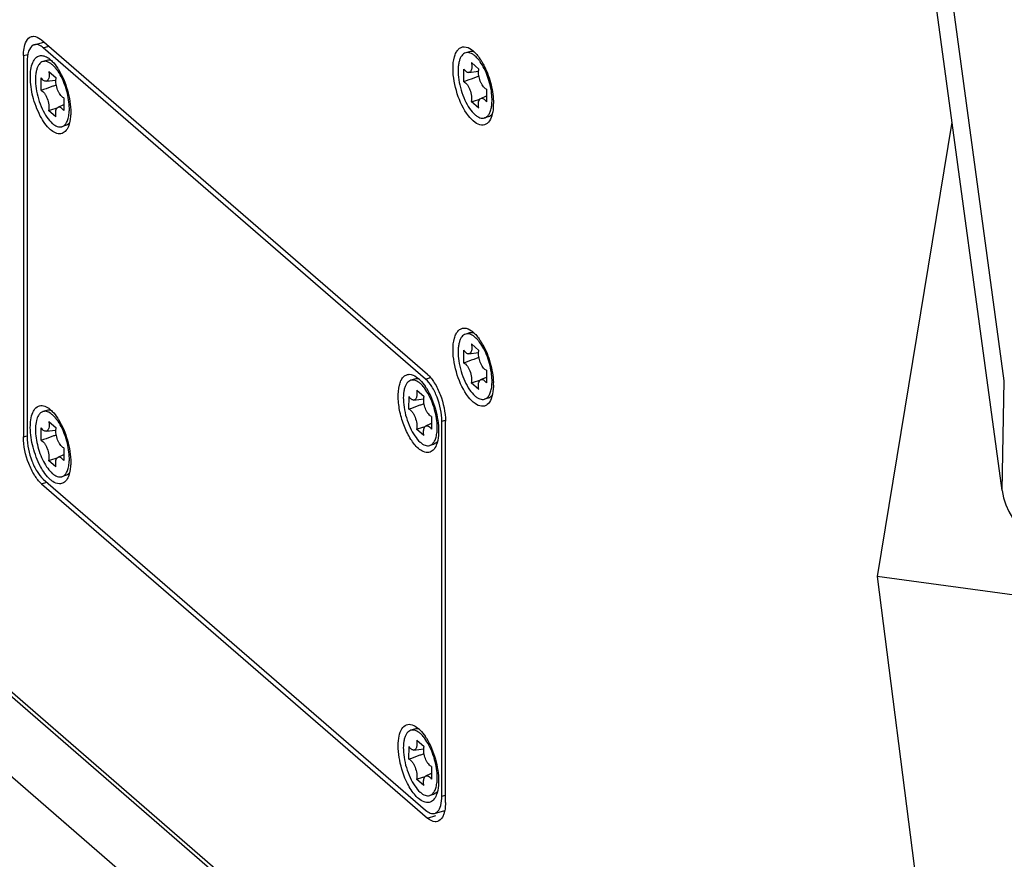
# Model space of a CAD drawing. Header units: millimetres. Extents: x 0 to 420, y 0 to 297.
# Tile 309 of 514: x 330.75 to 337.58, y 134.89 to 140.7. Entities that reach past the tile are written whole.
import ezdxf

# ---------------------------------------------------------------- set-up
doc = ezdxf.new("R2010")
doc.units = ezdxf.units.MM
doc.header["$LTSCALE"] = 23.1
doc.layers.get('0').update_dxf_attribs({"linetype": 'CONTINUOUS'})
doc.layers.add('02___PRT_ALL_AXES', color=7, linetype='CONTINUOUS')

msp = doc.modelspace()

# ---------------------------------------------------------------- linework, layer by layer
at = {"color": 7, "linetype": 'Continuous'}
for p, q in [((337.5771, 138.2024), (336.9165, 143.0535)), ((337.5612, 137.4412), (336.9086, 142.2455)), ((330.8533, 140.5306), (330.9192, 140.5496)), ((333.5782, 138.2468), (330.9032, 140.5634)), ((330.7782, 140.4552), (330.8082, 140.4638)), ((330.9157, 140.5093), (330.9532, 140.5201)), ((333.5657, 138.2143), (330.9157, 140.5093)), ((333.8695, 140.4822), (333.8435, 140.4747)), ((330.7782, 140.4552), (330.7782, 137.8138)), ((330.8032, 140.4119), (330.8032, 137.8138)), ((330.9395, 140.4216), (330.9135, 140.4141)), ((330.9536, 140.4366), (330.9657, 140.427)), ((333.8839, 140.4065), (333.9349, 140.3615)), ((330.9539, 140.3459), (331.0049, 140.3009)), ((333.8301, 140.2739), (333.8306, 140.362)), ((333.865, 140.3378), (333.9329, 140.3464)), ((330.9001, 140.2133), (330.9006, 140.3014)), ((330.935, 140.2771), (331.0029, 140.2857)), ((333.9873, 140.2239), (333.9868, 140.1358)), ((331.0573, 140.1633), (331.0568, 140.0752)), ((333.9336, 140.0913), (333.8825, 140.1363)), ((333.9477, 140.1587), (333.987, 140.177)), ((331.0036, 140.0307), (330.9525, 140.0757)), ((331.0177, 140.0981), (331.057, 140.1164)), ((333.9999, 140.0306), (333.9739, 140.0231)), ((337.2144, 139.9939), (336.6965, 136.8453)), ((337.2145, 139.9933), (336.6965, 136.8453)), ((331.0699, 139.97), (331.0439, 139.9625)), ((337.56, 130.1003), (326.9222, 139.3129)), ((337.5674, 130.0616), (326.9586, 139.2491)), ((336.8936, 130.0908), (326.7218, 138.8998)), ((333.8695, 138.5336), (333.8435, 138.5261)), ((333.8839, 138.458), (333.9349, 138.4129)), ((333.8301, 138.3254), (333.8306, 138.4135)), ((333.865, 138.3892), (333.9329, 138.3978)), ((333.4895, 138.2132), (333.4635, 138.2057)), ((333.5036, 138.2282), (333.5157, 138.2187)), ((333.5657, 138.2143), (333.6002, 138.2243)), ((333.9477, 138.2102), (333.987, 138.2285)), ((333.9873, 138.2753), (333.9868, 138.1872)), ((333.9336, 138.1427), (333.8825, 138.1878)), ((337.5612, 137.4412), (337.5771, 138.2024)), ((333.4501, 138.0049), (333.4506, 138.093)), ((333.485, 138.0688), (333.5529, 138.0774)), ((333.5039, 138.1375), (333.5549, 138.0925)), ((333.9999, 138.0821), (333.9739, 138.0746)), ((330.9536, 138.0117), (330.9657, 138.0022)), ((330.9395, 137.9967), (330.9135, 137.9892)), ((333.6073, 137.9549), (333.6068, 137.8668)), ((330.9001, 137.7884), (330.9006, 137.8765)), ((330.9539, 137.921), (331.0049, 137.876)), ((333.5677, 137.8897), (333.607, 137.908)), ((333.6782, 137.922), (333.703, 137.9292)), ((333.6782, 135.324), (333.6782, 137.922)), ((333.7032, 135.2807), (333.7032, 137.922)), ((330.7782, 137.8138), (330.8032, 137.821)), ((330.935, 137.8523), (331.0029, 137.8609)), ((333.5536, 137.8223), (333.5025, 137.8673)), ((331.0573, 137.7384), (331.0568, 137.6503)), ((333.6199, 137.7616), (333.5939, 137.7541)), ((331.0177, 137.6732), (331.057, 137.6915)), ((331.0036, 137.6058), (330.9525, 137.6508)), ((331.0699, 137.5451), (331.0439, 137.5376)), ((330.9032, 137.489), (330.9407, 137.4999)), ((330.9032, 137.489), (333.5782, 135.1724)), ((330.9157, 137.5215), (333.5657, 135.2265)), ((339.8947, 136.4168), (336.6965, 136.8453)), ((336.6965, 136.8453), (337.5578, 130.1189)), ((336.6965, 136.8453), (337.56, 130.1003)), ((333.4895, 135.7883), (333.4635, 135.7808)), ((333.5036, 135.8034), (333.5157, 135.7938)), ((333.5039, 135.7127), (333.5549, 135.6676)), ((333.4501, 135.5801), (333.4506, 135.6682)), ((333.485, 135.6439), (333.5529, 135.6525)), ((333.5677, 135.4649), (333.607, 135.4832)), ((333.6073, 135.53), (333.6068, 135.4419)), ((333.5536, 135.3974), (333.5025, 135.4425)), ((333.6199, 135.3368), (333.5939, 135.3293)), ((333.6782, 135.324), (333.7032, 135.3312)), ((333.6281, 135.2052), (333.6983, 135.2255)), ((333.5782, 135.1724), (333.6374, 135.1895))]:
    msp.add_line(p, q, dxfattribs=at)
for centre, radius, start, end in [((330.8652, 140.4894), 0.0429, 106.1283, 117.27884), ((330.8028, 140.4476), 0.1533, 49.05507, 52.91788), ((330.8659, 140.4881), 0.0444, 117.25797, 119.17205), ((333.7051, 140.2433), 0.2928, 35.5011, 36.76535), ((333.6962, 140.2369), 0.3037, 35.20666, 35.50705), ((330.7987, 140.2006), 0.2631, 38.04995, 38.63611), ((330.7944, 140.1973), 0.2685, 37.80208, 38.0511), ((330.7875, 140.192), 0.2772, 36.74871, 37.79787), ((330.6791, 140.1475), 0.4023, 32.68879, 33.62526), ((330.6654, 140.1387), 0.4185, 31.87044, 32.68965), ((335.463, 135.8859), 4.6822, 109.04215, 109.21141), ((332.5328, 135.8258), 4.6816, 109.04215, 109.21212), ((332.6168, 144.4158), 4.4628, 286.47561, 287.27579), ((333.7499, 140.1438), 0.2762, 354.27835, 355.41126), ((333.6364, 140.1238), 0.3993, 358.3746, 359.50231), ((333.6226, 140.1239), 0.4131, 359.49866, 0.00085), ((329.6868, 144.3552), 4.4628, 286.47561, 287.27579), ((330.826, 140.0826), 0.2701, 354.27336, 354.49767), ((330.8181, 140.0834), 0.278, 354.50114, 355.45427), ((333.7927, 140.1387), 0.2331, 351.15269, 351.70711), ((333.7763, 140.141), 0.2497, 351.72003, 354.31369), ((333.6616, 140.123), 0.3741, 356.57232, 358.38258), ((333.719, 138.3051), 0.2754, 36.76507, 38.0447), ((333.5732, 138.2369), 0.4447, 29.11878, 32.64484), ((335.463, 133.9374), 4.6822, 109.04215, 109.21141), ((333.3487, 137.9923), 0.2631, 38.04995, 38.63611), ((333.3444, 137.9889), 0.2685, 37.80208, 38.0511), ((333.3375, 137.9836), 0.2772, 36.74871, 37.79787), ((333.2291, 137.9391), 0.4023, 32.68879, 33.62526), ((333.2154, 137.9303), 0.4185, 31.87044, 32.68965), ((332.6168, 142.4673), 4.4628, 286.47561, 287.27579), ((333.7499, 138.1953), 0.2762, 354.27835, 355.41126), ((333.7318, 138.1967), 0.2944, 355.41539, 356.95311), ((333.72, 138.1974), 0.3062, 356.94398, 357.10649), ((333.5946, 138.1752), 0.4411, 0.36728, 1.89705), ((333.6146, 138.1754), 0.4211, 0.00054, 0.35846), ((333.6226, 138.1754), 0.4131, 359.49866, 0.00085), ((335.0828, 133.6175), 4.6816, 109.04215, 109.21212), ((330.7987, 137.7757), 0.2631, 38.04995, 38.63611), ((330.7944, 137.7724), 0.2685, 37.80208, 38.0511), ((330.7875, 137.7671), 0.2772, 36.74871, 37.79787), ((330.6791, 137.7226), 0.4023, 32.68879, 33.62526), ((330.6654, 137.7138), 0.4185, 31.87044, 32.68965), ((332.2368, 142.1469), 4.4628, 286.47561, 287.27579), ((332.5328, 133.401), 4.6816, 109.04215, 109.21212), ((333.376, 137.8743), 0.2701, 354.27336, 354.49767), ((333.3681, 137.875), 0.278, 354.50114, 355.45427), ((329.6868, 141.9304), 4.4628, 286.47561, 287.27579), ((330.826, 137.6578), 0.2701, 354.27336, 354.49767), ((330.8181, 137.6585), 0.278, 354.50114, 355.45427), ((333.3487, 135.5674), 0.2631, 38.04995, 38.63611), ((333.3444, 135.564), 0.2685, 37.80208, 38.0511), ((333.3375, 135.5587), 0.2772, 36.74871, 37.79787), ((333.2291, 135.5142), 0.4023, 32.68879, 33.62526), ((333.2154, 135.5054), 0.4185, 31.87044, 32.68965), ((335.0828, 131.1926), 4.6816, 109.04215, 109.21212), ((332.2368, 139.722), 4.4628, 286.47561, 287.27579), ((333.376, 135.4494), 0.2701, 354.27336, 354.49767), ((333.3681, 135.4501), 0.278, 354.50114, 355.45427)]:
    msp.add_arc(centre, radius, start, end, dxfattribs=at)
msp.add_ellipse((338.5583, 137.5301), major_axis=(1.0002, 0.0574), ratio=0.636589, start_param=-3.092074, end_param=-1.864939, dxfattribs=at)
for points, knots in [([(330.7782, 140.4552), (330.7782, 140.4717), (330.7804, 140.5183), (330.8027, 140.5781), (330.8339, 140.5871)], [0, 0, 0, 0, 0.337, 1, 1, 1, 1]), ([(330.8339, 140.5871), (330.8385, 140.5884), (330.8604, 140.5912), (330.8817, 140.5801), (330.8952, 140.5699)], [0, 0, 0, 0, 0.219452, 1, 1, 1, 1]), ([(330.9157, 140.5093), (330.9061, 140.5176), (330.8871, 140.531), (330.8629, 140.5334), (330.8533, 140.5306)], [0, 0, 0, 0, 0.561357, 1, 1, 1, 1]), ([(330.8443, 140.5268), (330.8294, 140.5185), (330.8064, 140.4785), (330.8032, 140.4368), (330.8032, 140.4119)], [0, 0, 0, 0, 0.405879, 1, 1, 1, 1]), ([(333.7557, 140.3664), (333.7557, 140.3931), (333.7589, 140.4312), (333.775, 140.4752), (333.7905, 140.4985), (333.8107, 140.5134), (333.8443, 140.5197), (333.8691, 140.5076), (333.8836, 140.4973)], [0, 0, 0, 0, 0.335755, 0.470851, 0.584591, 0.682907, 0.777173, 1, 1, 1, 1]), ([(333.8435, 140.4747), (333.8383, 140.4732), (333.8278, 140.4678), (333.815, 140.4543), (333.8048, 140.4358), (333.7973, 140.4128), (333.7926, 140.3859), (333.79, 140.3438), (333.7947, 140.2862), (333.8106, 140.2159), (333.8356, 140.1487), (333.8673, 140.0909), (333.8936, 140.0587), (333.9077, 140.0463)], [0, 0, 0, 0, 0.034422, 0.072269, 0.115889, 0.166371, 0.22386, 0.287862, 0.431297, 0.586428, 0.74077, 0.881968, 1, 1, 1, 1]), ([(333.9097, 140.4515), (333.9043, 140.4563), (333.8934, 140.4647), (333.8762, 140.4734), (333.8593, 140.4772), (333.8484, 140.4761), (333.8435, 140.4747)], [0, 0, 0, 0, 0.299692, 0.560631, 0.789631, 1, 1, 1, 1]), ([(333.9048, 140.4791), (333.899, 140.4815), (333.8873, 140.4848), (333.875, 140.4838), (333.8695, 140.4822)], [0, 0, 0, 0, 0.525404, 1, 1, 1, 1]), ([(333.8836, 140.4973), (333.8893, 140.4932), (333.9142, 140.4726), (333.9341, 140.4465), (333.9477, 140.4253)], [0, 0, 0, 0, 0.21811, 1, 1, 1, 1]), ([(330.8435, 140.1722), (330.8325, 140.2158), (330.8208, 140.2947), (330.8293, 140.3768), (330.8435, 140.4086)], [0, 0, 0, 0, 0.563578, 1, 1, 1, 1]), ([(330.8435, 140.4086), (330.8484, 140.4196), (330.86, 140.4392), (330.889, 140.4571), (330.9233, 140.4551), (330.9435, 140.4438), (330.9536, 140.4366)], [0, 0, 0, 0, 0.270069, 0.494971, 0.722869, 1, 1, 1, 1]), ([(330.9135, 140.4141), (330.9083, 140.4126), (330.8978, 140.4072), (330.885, 140.3936), (330.8748, 140.3752), (330.8673, 140.3522), (330.8626, 140.3252), (330.86, 140.2832), (330.8647, 140.2256), (330.8806, 140.1553), (330.9056, 140.088), (330.9373, 140.0303), (330.9636, 139.9981), (330.9777, 139.9857)], [0, 0, 0, 0, 0.034422, 0.072269, 0.115889, 0.166371, 0.22386, 0.287862, 0.431297, 0.586428, 0.74077, 0.881968, 1, 1, 1, 1]), ([(330.9797, 140.3909), (330.9743, 140.3957), (330.9634, 140.4041), (330.9462, 140.4128), (330.9293, 140.4166), (330.9184, 140.4155), (330.9135, 140.4141)], [0, 0, 0, 0, 0.299692, 0.560631, 0.789631, 1, 1, 1, 1]), ([(330.9746, 140.4186), (330.9688, 140.4209), (330.9571, 140.4241), (330.9449, 140.4231), (330.9395, 140.4216)], [0, 0, 0, 0, 0.525162, 1, 1, 1, 1]), ([(330.9657, 140.427), (330.97, 140.4233), (330.9881, 140.4062), (331.0034, 140.3863), (331.0141, 140.3702)], [0, 0, 0, 0, 0.226479, 1, 1, 1, 1]), ([(333.8839, 140.4065), (333.8853, 140.3979), (333.8867, 140.3819), (333.8848, 140.3628), (333.8805, 140.3506), (333.8764, 140.344), (333.8712, 140.3394), (333.867, 140.338), (333.865, 140.3378)], [0, 0, 0, 0, 0.338008, 0.620598, 0.736223, 0.834904, 0.920355, 1, 1, 1, 1]), ([(333.9396, 140.4185), (333.9372, 140.4217), (333.9281, 140.4334), (333.9179, 140.4443), (333.9097, 140.4515)], [0, 0, 0, 0, 0.267764, 1, 1, 1, 1]), ([(334.0234, 140.1939), (334.0211, 140.2137), (334.0139, 140.2534), (333.9967, 140.311), (333.9738, 140.3646), (333.9547, 140.3973), (333.9443, 140.412)], [0, 0, 0, 0, 0.255202, 0.516311, 0.769033, 1, 1, 1, 1]), ([(333.9477, 140.4253), (333.95, 140.4218), (333.9592, 140.4068), (333.9676, 140.3914), (333.9735, 140.3794)], [0, 0, 0, 0, 0.241609, 1, 1, 1, 1]), ([(330.9539, 140.3459), (330.9553, 140.3373), (330.9567, 140.3213), (330.9548, 140.3022), (330.9505, 140.29), (330.9464, 140.2834), (330.9412, 140.2788), (330.937, 140.2774), (330.935, 140.2771)], [0, 0, 0, 0, 0.338008, 0.620598, 0.736223, 0.834904, 0.920355, 1, 1, 1, 1]), ([(331.0042, 140.3649), (331.0022, 140.3673), (330.9946, 140.3765), (330.9863, 140.3851), (330.9797, 140.3909)], [0, 0, 0, 0, 0.264974, 1, 1, 1, 1]), ([(331.0934, 140.1333), (331.091, 140.1539), (331.0834, 140.1952), (331.0651, 140.2548), (331.041, 140.3098), (331.0207, 140.3431), (331.0097, 140.3578)], [0, 0, 0, 0, 0.256846, 0.519272, 0.771765, 1, 1, 1, 1]), ([(331.0209, 140.3597), (331.0486, 140.3151), (331.0887, 140.2168), (331.1061, 140.1121), (331.1057, 140.0599)], [0, 0, 0, 0, 0.50147, 1, 1, 1, 1]), ([(334.0198, 140.0254), (334.0137, 140.0104), (334.001, 139.9892), (333.9741, 139.9749), (333.9436, 139.9723), (333.9014, 139.9934), (333.8368, 140.0635), (333.7779, 140.1913), (333.7557, 140.3071), (333.7557, 140.3664)], [0, 0, 0, 0, 0.08813, 0.125196, 0.162202, 0.24995, 0.368131, 0.677387, 1, 1, 1, 1]), ([(333.865, 140.3378), (333.8623, 140.3374), (333.8561, 140.3383), (333.8473, 140.3432), (333.8385, 140.3513), (333.8332, 140.3582), (333.8306, 140.362)], [0, 0, 0, 0, 0.186559, 0.409985, 0.681261, 1, 1, 1, 1]), ([(333.9873, 140.2239), (333.9836, 140.225), (333.976, 140.2294), (333.966, 140.2395), (333.9564, 140.2533), (333.9447, 140.2762), (333.9349, 140.3074), (333.9321, 140.3338), (333.9328, 140.3464)], [0, 0, 0, 0, 0.081387, 0.18296, 0.30382, 0.439685, 0.730513, 1, 1, 1, 1]), ([(333.9328, 140.3464), (333.9329, 140.3477), (333.9333, 140.3528), (333.9341, 140.3579), (333.9349, 140.3615)], [0, 0, 0, 0, 0.265766, 1, 1, 1, 1]), ([(333.9735, 140.3794), (333.9934, 140.3391), (334.023, 140.2553), (334.0357, 140.1671), (334.0357, 140.1239)], [0, 0, 0, 0, 0.509784, 1, 1, 1, 1]), ([(330.935, 140.2771), (330.9323, 140.2768), (330.9261, 140.2776), (330.9173, 140.2826), (330.9085, 140.2907), (330.9032, 140.2975), (330.9006, 140.3014)], [0, 0, 0, 0, 0.186559, 0.409985, 0.681261, 1, 1, 1, 1]), ([(331.0573, 140.1633), (331.0536, 140.1644), (331.046, 140.1687), (331.036, 140.1789), (331.0264, 140.1927), (331.0147, 140.2155), (331.0049, 140.2468), (331.0021, 140.2732), (331.0028, 140.2858)], [0, 0, 0, 0, 0.081387, 0.18296, 0.30382, 0.439685, 0.730513, 1, 1, 1, 1]), ([(331.0028, 140.2858), (331.0029, 140.2871), (331.0033, 140.2922), (331.0041, 140.2972), (331.0049, 140.3009)], [0, 0, 0, 0, 0.265766, 1, 1, 1, 1]), ([(333.9223, 140.3074), (333.9146, 140.3047), (333.8838, 140.2939), (333.853, 140.2826), (333.8301, 140.2739)], [0, 0, 0, 0, 0.24959, 1, 1, 1, 1]), ([(333.8301, 140.2739), (333.8343, 140.2727), (333.8429, 140.2674), (333.8541, 140.2552), (333.8645, 140.2386), (333.8764, 140.212), (333.8837, 140.183), (333.8853, 140.155), (333.8839, 140.1421), (333.8825, 140.1363)], [0, 0, 0, 0, 0.083446, 0.189882, 0.317239, 0.459231, 0.752148, 0.885582, 1, 1, 1, 1]), ([(330.9922, 140.2467), (330.9845, 140.2441), (330.9537, 140.2332), (330.923, 140.222), (330.9001, 140.2133)], [0, 0, 0, 0, 0.24959, 1, 1, 1, 1]), ([(330.9001, 140.2133), (330.9043, 140.2121), (330.9129, 140.2067), (330.9241, 140.1945), (330.9345, 140.178), (330.9464, 140.1513), (330.9537, 140.1224), (330.9553, 140.0944), (330.9539, 140.0815), (330.9525, 140.0757)], [0, 0, 0, 0, 0.083446, 0.189882, 0.317239, 0.459231, 0.752148, 0.885582, 1, 1, 1, 1]), ([(334.0252, 140.1217), (334.0257, 140.1274), (334.0269, 140.1515), (334.0255, 140.1756), (334.0234, 140.1939)], [0, 0, 0, 0, 0.234487, 1, 1, 1, 1]), ([(330.9657, 139.942), (330.9359, 139.9679), (330.8859, 140.0428), (330.8553, 140.1254), (330.8435, 140.1722)], [0, 0, 0, 0, 0.449644, 1, 1, 1, 1]), ([(331.0952, 140.0613), (331.0957, 140.067), (331.0969, 140.091), (331.0955, 140.1151), (331.0934, 140.1333)], [0, 0, 0, 0, 0.234557, 1, 1, 1, 1]), ([(333.9336, 140.0913), (333.9323, 140.0991), (333.9312, 140.1106), (333.9317, 140.1254), (333.9338, 140.1409), (333.9394, 140.1548), (333.9477, 140.1587)], [0, 0, 0, 0, 0.331105, 0.480489, 0.61597, 1, 1, 1, 1]), ([(333.9477, 140.1587), (333.9504, 140.16), (333.9573, 140.1609), (333.9676, 140.1565), (333.9778, 140.1479), (333.9838, 140.1402), (333.9868, 140.1358)], [0, 0, 0, 0, 0.184352, 0.400087, 0.671052, 1, 1, 1, 1]), ([(331.0036, 140.0307), (331.0023, 140.0385), (331.0012, 140.0499), (331.0017, 140.0647), (331.0038, 140.0803), (331.0094, 140.0942), (331.0177, 140.0981)], [0, 0, 0, 0, 0.331105, 0.480489, 0.61597, 1, 1, 1, 1]), ([(331.0177, 140.0981), (331.0204, 140.0994), (331.0273, 140.1003), (331.0376, 140.0959), (331.0478, 140.0873), (331.0538, 140.0796), (331.0568, 140.0752)], [0, 0, 0, 0, 0.184352, 0.400087, 0.671052, 1, 1, 1, 1]), ([(331.0439, 139.9625), (331.0507, 139.9645), (331.0645, 139.9727), (331.0795, 139.9937), (331.09, 140.0222), (331.0935, 140.0439), (331.0947, 140.0557)], [0, 0, 0, 0, 0.191559, 0.413273, 0.681591, 1, 1, 1, 1]), ([(331.1057, 140.0599), (331.1056, 140.0508), (331.1043, 140.0186), (331.0985, 139.9862), (331.0898, 139.9647)], [0, 0, 0, 0, 0.281716, 1, 1, 1, 1]), ([(333.9739, 140.0231), (333.9801, 140.0249), (333.9925, 140.0319), (334.0068, 140.0498), (334.0173, 140.0741), (334.0214, 140.0927), (334.023, 140.1029)], [0, 0, 0, 0, 0.197368, 0.421073, 0.686936, 1, 1, 1, 1]), ([(334.0281, 140.052), (334.0244, 140.0469), (334.0162, 140.0379), (334.0053, 140.0322), (333.9999, 140.0306)], [0, 0, 0, 0, 0.525298, 1, 1, 1, 1]), ([(334.035, 140.1006), (334.0346, 140.0935), (334.0323, 140.068), (334.0268, 140.0425), (334.0198, 140.0254)], [0, 0, 0, 0, 0.277672, 1, 1, 1, 1]), ([(330.9777, 139.9857), (330.9831, 139.9809), (330.994, 139.9725), (331.0113, 139.9638), (331.0281, 139.96), (331.039, 139.9611), (331.0439, 139.9625)], [0, 0, 0, 0, 0.299692, 0.560631, 0.789631, 1, 1, 1, 1]), ([(331.0982, 139.9916), (331.0945, 139.9864), (331.0863, 139.9773), (331.0754, 139.9716), (331.0699, 139.97)], [0, 0, 0, 0, 0.525595, 1, 1, 1, 1]), ([(333.9077, 140.0463), (333.9131, 140.0415), (333.924, 140.0331), (333.9413, 140.0244), (333.9581, 140.0206), (333.969, 140.0217), (333.9739, 140.0231)], [0, 0, 0, 0, 0.299692, 0.560631, 0.789631, 1, 1, 1, 1]), ([(331.0898, 139.9647), (331.0846, 139.9521), (331.0723, 139.9296), (331.025, 139.9027), (330.9853, 139.9251), (330.9657, 139.942)], [0, 0, 0, 0, 0.269443, 0.489709, 1, 1, 1, 1]), ([(333.7557, 138.4178), (333.7557, 138.4446), (333.7589, 138.4826), (333.775, 138.5266), (333.7905, 138.5499), (333.8107, 138.5648), (333.8443, 138.5712), (333.8691, 138.559), (333.8836, 138.5487)], [0, 0, 0, 0, 0.335755, 0.470851, 0.584591, 0.682907, 0.777173, 1, 1, 1, 1]), ([(333.8435, 138.5261), (333.8383, 138.5246), (333.8278, 138.5193), (333.815, 138.5057), (333.8048, 138.4872), (333.7973, 138.4643), (333.7926, 138.4373), (333.79, 138.3953), (333.7947, 138.3376), (333.8106, 138.2674), (333.8356, 138.2001), (333.8673, 138.1424), (333.8936, 138.1101), (333.9077, 138.0977)], [0, 0, 0, 0, 0.034422, 0.072269, 0.115889, 0.166371, 0.22386, 0.287862, 0.431297, 0.586428, 0.74077, 0.881968, 1, 1, 1, 1]), ([(333.9097, 138.503), (333.9043, 138.5078), (333.8934, 138.5161), (333.8762, 138.5249), (333.8593, 138.5287), (333.8484, 138.5276), (333.8435, 138.5261)], [0, 0, 0, 0, 0.299692, 0.560631, 0.789631, 1, 1, 1, 1]), ([(333.9048, 138.5305), (333.899, 138.5329), (333.8873, 138.5362), (333.875, 138.5352), (333.8695, 138.5336)], [0, 0, 0, 0, 0.525404, 1, 1, 1, 1]), ([(333.8836, 138.5487), (333.8893, 138.5446), (333.9142, 138.524), (333.9341, 138.498), (333.9477, 138.4768)], [0, 0, 0, 0, 0.21811, 1, 1, 1, 1]), ([(333.9359, 138.4748), (333.9338, 138.4775), (333.9257, 138.4874), (333.9168, 138.4967), (333.9097, 138.503)], [0, 0, 0, 0, 0.265854, 1, 1, 1, 1]), ([(334.0198, 138.0768), (334.0137, 138.0618), (334.001, 138.0407), (333.9741, 138.0263), (333.9436, 138.0238), (333.9014, 138.0448), (333.8368, 138.1149), (333.7779, 138.2427), (333.7557, 138.3585), (333.7557, 138.4178)], [0, 0, 0, 0, 0.08813, 0.125196, 0.162202, 0.24995, 0.368131, 0.677387, 1, 1, 1, 1]), ([(333.8839, 138.458), (333.8853, 138.4494), (333.8867, 138.4334), (333.8848, 138.4142), (333.8805, 138.4021), (333.8764, 138.3954), (333.8712, 138.3909), (333.867, 138.3895), (333.865, 138.3892)], [0, 0, 0, 0, 0.338008, 0.620598, 0.736223, 0.834904, 0.920355, 1, 1, 1, 1]), ([(334.0234, 138.2454), (334.021, 138.266), (334.0134, 138.3073), (333.9951, 138.3669), (333.9709, 138.4219), (333.9506, 138.4552), (333.9396, 138.4699)], [0, 0, 0, 0, 0.256866, 0.519308, 0.771798, 1, 1, 1, 1]), ([(333.9617, 138.4533), (333.9842, 138.4131), (334.018, 138.3268), (334.034, 138.2355), (334.0355, 138.1898)], [0, 0, 0, 0, 0.501939, 1, 1, 1, 1]), ([(333.9223, 138.3588), (333.9146, 138.3561), (333.8838, 138.3453), (333.853, 138.3341), (333.8301, 138.3254)], [0, 0, 0, 0, 0.24959, 1, 1, 1, 1]), ([(333.865, 138.3892), (333.8623, 138.3889), (333.8561, 138.3897), (333.8473, 138.3946), (333.8385, 138.4027), (333.8332, 138.4096), (333.8306, 138.4135)], [0, 0, 0, 0, 0.186559, 0.409985, 0.681261, 1, 1, 1, 1]), ([(333.9873, 138.2753), (333.9836, 138.2764), (333.976, 138.2808), (333.966, 138.2909), (333.9564, 138.3048), (333.9447, 138.3276), (333.9349, 138.3589), (333.9321, 138.3853), (333.9328, 138.3978)], [0, 0, 0, 0, 0.081387, 0.18296, 0.30382, 0.439685, 0.730513, 1, 1, 1, 1]), ([(333.9328, 138.3978), (333.9329, 138.3992), (333.9333, 138.4043), (333.9341, 138.4093), (333.9349, 138.4129)], [0, 0, 0, 0, 0.265766, 1, 1, 1, 1]), ([(333.8301, 138.3254), (333.8343, 138.3241), (333.8429, 138.3188), (333.8541, 138.3066), (333.8645, 138.29), (333.8764, 138.2634), (333.8837, 138.2345), (333.8853, 138.2064), (333.8839, 138.1935), (333.8825, 138.1878)], [0, 0, 0, 0, 0.083446, 0.189882, 0.317239, 0.459231, 0.752148, 0.885582, 1, 1, 1, 1]), ([(333.5157, 137.7337), (333.4952, 137.7515), (333.4577, 137.7999), (333.4154, 137.886), (333.3858, 137.9843), (333.373, 138.081), (333.3775, 138.1551), (333.393, 138.2021), (333.4084, 138.2272), (333.4287, 138.2436), (333.4631, 138.2513), (333.4888, 138.2388), (333.5036, 138.2283)], [0, 0, 0, 0, 0.127904, 0.283489, 0.450159, 0.608555, 0.741337, 0.794878, 0.839766, 0.878143, 0.91445, 1, 1, 1, 1]), ([(333.5246, 138.2102), (333.5188, 138.2126), (333.5071, 138.2158), (333.4949, 138.2148), (333.4895, 138.2132)], [0, 0, 0, 0, 0.525162, 1, 1, 1, 1]), ([(333.5157, 138.2187), (333.52, 138.215), (333.5381, 138.1978), (333.5534, 138.1779), (333.5641, 138.1619)], [0, 0, 0, 0, 0.226479, 1, 1, 1, 1]), ([(333.6782, 137.922), (333.6782, 137.9786), (333.6597, 138.0631), (333.6137, 138.1592), (333.5827, 138.1996), (333.5657, 138.2143)], [0, 0, 0, 0, 0.530638, 0.788434, 1, 1, 1, 1]), ([(333.5782, 138.2468), (333.5971, 138.2304), (333.6316, 138.1855), (333.6826, 138.0787), (333.7032, 137.9848), (333.7032, 137.922)], [0, 0, 0, 0, 0.21156, 0.469362, 1, 1, 1, 1]), ([(333.9336, 138.1427), (333.9323, 138.1505), (333.9312, 138.162), (333.9317, 138.1768), (333.9338, 138.1923), (333.9394, 138.2063), (333.9477, 138.2102)], [0, 0, 0, 0, 0.331105, 0.480489, 0.61597, 1, 1, 1, 1]), ([(333.9477, 138.2102), (333.9504, 138.2114), (333.9573, 138.2123), (333.9676, 138.208), (333.9778, 138.1994), (333.9838, 138.1917), (333.9868, 138.1872)], [0, 0, 0, 0, 0.184352, 0.400087, 0.671052, 1, 1, 1, 1]), ([(334.0258, 138.1819), (334.026, 138.187), (334.0266, 138.2081), (334.0252, 138.2293), (334.0234, 138.2454)], [0, 0, 0, 0, 0.237145, 1, 1, 1, 1]), ([(333.4635, 138.2057), (333.4583, 138.2042), (333.4478, 138.1988), (333.435, 138.1853), (333.4248, 138.1668), (333.4173, 138.1438), (333.4126, 138.1169), (333.41, 138.0748), (333.4147, 138.0172), (333.4306, 137.9469), (333.4556, 137.8797), (333.4873, 137.8219), (333.5136, 137.7897), (333.5277, 137.7773)], [0, 0, 0, 0, 0.034422, 0.072269, 0.115889, 0.166371, 0.22386, 0.287862, 0.431297, 0.586428, 0.74077, 0.881968, 1, 1, 1, 1]), ([(333.5297, 138.1825), (333.5243, 138.1873), (333.5134, 138.1957), (333.4962, 138.2045), (333.4793, 138.2082), (333.4684, 138.2071), (333.4635, 138.2057)], [0, 0, 0, 0, 0.299692, 0.560631, 0.789631, 1, 1, 1, 1]), ([(333.5542, 138.1565), (333.5522, 138.159), (333.5446, 138.1681), (333.5363, 138.1767), (333.5297, 138.1825)], [0, 0, 0, 0, 0.264974, 1, 1, 1, 1]), ([(333.6434, 137.925), (333.641, 137.9455), (333.6334, 137.9868), (333.6151, 138.0465), (333.591, 138.1014), (333.5707, 138.1347), (333.5597, 138.1494)], [0, 0, 0, 0, 0.256846, 0.519272, 0.771765, 1, 1, 1, 1]), ([(333.5709, 138.1513), (333.5986, 138.1067), (333.6387, 138.0085), (333.6561, 137.9037), (333.6557, 137.8515)], [0, 0, 0, 0, 0.50147, 1, 1, 1, 1]), ([(333.9739, 138.0746), (333.9807, 138.0765), (333.9945, 138.0847), (334.0095, 138.1058), (334.02, 138.1343), (334.0235, 138.1559), (334.0247, 138.1678)], [0, 0, 0, 0, 0.191559, 0.413273, 0.681591, 1, 1, 1, 1]), ([(334.0357, 138.1717), (334.0356, 138.1627), (334.0342, 138.1306), (334.0285, 138.0982), (334.0198, 138.0768)], [0, 0, 0, 0, 0.281638, 1, 1, 1, 1]), ([(333.485, 138.0688), (333.4823, 138.0684), (333.4761, 138.0693), (333.4673, 138.0742), (333.4585, 138.0823), (333.4532, 138.0892), (333.4506, 138.093)], [0, 0, 0, 0, 0.186559, 0.409985, 0.681261, 1, 1, 1, 1]), ([(333.5039, 138.1375), (333.5053, 138.1289), (333.5067, 138.1129), (333.5048, 138.0938), (333.5005, 138.0816), (333.4964, 138.075), (333.4912, 138.0704), (333.487, 138.069), (333.485, 138.0688)], [0, 0, 0, 0, 0.338008, 0.620598, 0.736223, 0.834904, 0.920355, 1, 1, 1, 1]), ([(333.6073, 137.9549), (333.6036, 137.956), (333.596, 137.9604), (333.586, 137.9705), (333.5764, 137.9843), (333.5647, 138.0072), (333.5549, 138.0384), (333.5521, 138.0648), (333.5528, 138.0774)], [0, 0, 0, 0, 0.081387, 0.18296, 0.30382, 0.439685, 0.730513, 1, 1, 1, 1]), ([(333.5528, 138.0774), (333.5529, 138.0788), (333.5533, 138.0838), (333.5541, 138.0889), (333.5549, 138.0925)], [0, 0, 0, 0, 0.265766, 1, 1, 1, 1]), ([(333.9077, 138.0977), (333.9131, 138.0929), (333.924, 138.0846), (333.9413, 138.0758), (333.9581, 138.072), (333.969, 138.0732), (333.9739, 138.0746)], [0, 0, 0, 0, 0.299692, 0.560631, 0.789631, 1, 1, 1, 1]), ([(334.0281, 138.1034), (334.0244, 138.0983), (334.0162, 138.0893), (334.0053, 138.0836), (333.9999, 138.0821)], [0, 0, 0, 0, 0.525298, 1, 1, 1, 1]), ([(330.8435, 137.9837), (330.8457, 137.9888), (330.8546, 138.006), (330.8693, 138.0211), (330.882, 138.0265)], [0, 0, 0, 0, 0.287156, 1, 1, 1, 1]), ([(330.882, 138.0265), (330.8925, 138.031), (330.9195, 138.0324), (330.9423, 138.0198), (330.9536, 138.0118)], [0, 0, 0, 0, 0.449573, 1, 1, 1, 1]), ([(333.5422, 138.0384), (333.5345, 138.0357), (333.5037, 138.0249), (333.473, 138.0137), (333.4501, 138.0049)], [0, 0, 0, 0, 0.24959, 1, 1, 1, 1]), ([(333.4501, 138.0049), (333.4543, 138.0037), (333.4629, 137.9984), (333.4741, 137.9862), (333.4845, 137.9696), (333.4964, 137.943), (333.5037, 137.914), (333.5053, 137.886), (333.5039, 137.8731), (333.5025, 137.8673)], [0, 0, 0, 0, 0.083446, 0.189882, 0.317239, 0.459231, 0.752148, 0.885582, 1, 1, 1, 1]), ([(330.9657, 137.5172), (330.9366, 137.5424), (330.8874, 137.6153), (330.8406, 137.7392), (330.8207, 137.8669), (330.8289, 137.9512), (330.8435, 137.9837)], [0, 0, 0, 0, 0.230107, 0.511978, 0.787063, 1, 1, 1, 1]), ([(330.8821, 137.963), (330.8753, 137.9518), (330.8653, 137.9236), (330.8599, 137.8754), (330.8626, 137.8193), (330.8733, 137.7594), (330.8912, 137.6997), (330.9152, 137.6444), (330.9434, 137.5974), (330.9659, 137.5712), (330.9777, 137.5608)], [0, 0, 0, 0, 0.090433, 0.20291, 0.333811, 0.476445, 0.622594, 0.763623, 0.891509, 1, 1, 1, 1]), ([(330.9135, 137.9892), (330.9073, 137.9874), (330.8948, 137.9804), (330.886, 137.9693), (330.8821, 137.963)], [0, 0, 0, 0, 0.468455, 1, 1, 1, 1]), ([(330.9797, 137.966), (330.9743, 137.9708), (330.9634, 137.9792), (330.9462, 137.988), (330.9293, 137.9917), (330.9184, 137.9906), (330.9135, 137.9892)], [0, 0, 0, 0, 0.299692, 0.560631, 0.789631, 1, 1, 1, 1]), ([(330.9746, 137.9937), (330.9688, 137.9961), (330.9571, 137.9993), (330.9449, 137.9983), (330.9395, 137.9967)], [0, 0, 0, 0, 0.525162, 1, 1, 1, 1]), ([(330.9657, 138.0022), (330.97, 137.9985), (330.9881, 137.9813), (331.0034, 137.9614), (331.0141, 137.9454)], [0, 0, 0, 0, 0.226479, 1, 1, 1, 1]), ([(331.0042, 137.94), (331.0022, 137.9425), (330.9946, 137.9516), (330.9863, 137.9602), (330.9797, 137.966)], [0, 0, 0, 0, 0.264974, 1, 1, 1, 1]), ([(330.935, 137.8523), (330.9323, 137.8519), (330.9261, 137.8528), (330.9173, 137.8577), (330.9085, 137.8658), (330.9032, 137.8727), (330.9006, 137.8765)], [0, 0, 0, 0, 0.186559, 0.409985, 0.681261, 1, 1, 1, 1]), ([(330.9539, 137.921), (330.9553, 137.9124), (330.9567, 137.8964), (330.9548, 137.8773), (330.9505, 137.8651), (330.9464, 137.8585), (330.9412, 137.8539), (330.937, 137.8525), (330.935, 137.8523)], [0, 0, 0, 0, 0.338008, 0.620598, 0.736223, 0.834904, 0.920355, 1, 1, 1, 1]), ([(331.0028, 137.8609), (331.0029, 137.8623), (331.0033, 137.8673), (331.0041, 137.8724), (331.0049, 137.876)], [0, 0, 0, 0, 0.265766, 1, 1, 1, 1]), ([(331.0934, 137.7085), (331.091, 137.729), (331.0834, 137.7703), (331.0651, 137.83), (331.041, 137.8849), (331.0207, 137.9182), (331.0097, 137.9329)], [0, 0, 0, 0, 0.256846, 0.519272, 0.771765, 1, 1, 1, 1]), ([(331.0209, 137.9348), (331.0486, 137.8902), (331.0887, 137.792), (331.1061, 137.6872), (331.1057, 137.635)], [0, 0, 0, 0, 0.50147, 1, 1, 1, 1]), ([(333.5536, 137.8223), (333.5523, 137.8301), (333.5512, 137.8416), (333.5517, 137.8564), (333.5538, 137.8719), (333.5594, 137.8858), (333.5677, 137.8897)], [0, 0, 0, 0, 0.331105, 0.480489, 0.61597, 1, 1, 1, 1]), ([(333.5677, 137.8897), (333.5704, 137.891), (333.5773, 137.8919), (333.5876, 137.8876), (333.5978, 137.8789), (333.6038, 137.8712), (333.6068, 137.8668)], [0, 0, 0, 0, 0.184352, 0.400087, 0.671052, 1, 1, 1, 1]), ([(333.6452, 137.853), (333.6457, 137.8586), (333.6469, 137.8826), (333.6455, 137.9067), (333.6434, 137.925)], [0, 0, 0, 0, 0.234557, 1, 1, 1, 1]), ([(330.9032, 137.489), (330.8843, 137.5054), (330.8499, 137.5503), (330.7988, 137.6571), (330.7782, 137.751), (330.7782, 137.8138)], [0, 0, 0, 0, 0.21156, 0.469362, 1, 1, 1, 1]), ([(330.8032, 137.8138), (330.8032, 137.7573), (330.8217, 137.6728), (330.8677, 137.5766), (330.8987, 137.5363), (330.9157, 137.5215)], [0, 0, 0, 0, 0.530638, 0.788434, 1, 1, 1, 1]), ([(330.9922, 137.8219), (330.9845, 137.8192), (330.9537, 137.8083), (330.923, 137.7971), (330.9001, 137.7884)], [0, 0, 0, 0, 0.24959, 1, 1, 1, 1]), ([(331.0573, 137.7384), (331.0536, 137.7395), (331.046, 137.7439), (331.036, 137.754), (331.0264, 137.7678), (331.0147, 137.7907), (331.0049, 137.8219), (331.0021, 137.8483), (331.0028, 137.8609)], [0, 0, 0, 0, 0.081387, 0.18296, 0.30382, 0.439685, 0.730513, 1, 1, 1, 1]), ([(333.5939, 137.7541), (333.6007, 137.7561), (333.6145, 137.7643), (333.6295, 137.7854), (333.64, 137.8138), (333.6435, 137.8355), (333.6447, 137.8473)], [0, 0, 0, 0, 0.191559, 0.413273, 0.681591, 1, 1, 1, 1]), ([(333.6557, 137.8515), (333.6556, 137.8424), (333.6543, 137.8103), (333.6485, 137.7778), (333.6398, 137.7564)], [0, 0, 0, 0, 0.281716, 1, 1, 1, 1]), ([(330.9001, 137.7884), (330.9043, 137.7872), (330.9129, 137.7819), (330.9241, 137.7697), (330.9345, 137.7531), (330.9464, 137.7265), (330.9537, 137.6975), (330.9553, 137.6695), (330.9539, 137.6566), (330.9525, 137.6508)], [0, 0, 0, 0, 0.083446, 0.189882, 0.317239, 0.459231, 0.752148, 0.885582, 1, 1, 1, 1]), ([(333.6398, 137.7564), (333.6346, 137.7437), (333.6223, 137.7212), (333.575, 137.6943), (333.5353, 137.7167), (333.5157, 137.7337)], [0, 0, 0, 0, 0.269443, 0.489709, 1, 1, 1, 1]), ([(333.5277, 137.7773), (333.5331, 137.7725), (333.544, 137.7641), (333.5613, 137.7554), (333.5781, 137.7516), (333.589, 137.7527), (333.5939, 137.7541)], [0, 0, 0, 0, 0.299692, 0.560631, 0.789631, 1, 1, 1, 1]), ([(333.6482, 137.7832), (333.6445, 137.7781), (333.6363, 137.769), (333.6254, 137.7632), (333.6199, 137.7616)], [0, 0, 0, 0, 0.525595, 1, 1, 1, 1]), ([(331.0036, 137.6058), (331.0023, 137.6136), (331.0012, 137.6251), (331.0017, 137.6399), (331.0038, 137.6554), (331.0094, 137.6693), (331.0177, 137.6732)], [0, 0, 0, 0, 0.331105, 0.480489, 0.61597, 1, 1, 1, 1]), ([(331.0177, 137.6732), (331.0204, 137.6745), (331.0273, 137.6754), (331.0376, 137.6711), (331.0478, 137.6624), (331.0538, 137.6547), (331.0568, 137.6503)], [0, 0, 0, 0, 0.184352, 0.400087, 0.671052, 1, 1, 1, 1]), ([(331.0952, 137.6365), (331.0957, 137.6421), (331.0969, 137.6661), (331.0955, 137.6902), (331.0934, 137.7085)], [0, 0, 0, 0, 0.234557, 1, 1, 1, 1]), ([(331.0439, 137.5376), (331.0507, 137.5396), (331.0645, 137.5478), (331.0795, 137.5688), (331.09, 137.5973), (331.0935, 137.619), (331.0947, 137.6308)], [0, 0, 0, 0, 0.191559, 0.413273, 0.681591, 1, 1, 1, 1]), ([(331.1057, 137.635), (331.1056, 137.6259), (331.1043, 137.5938), (331.0985, 137.5613), (331.0898, 137.5399)], [0, 0, 0, 0, 0.281716, 1, 1, 1, 1]), ([(330.9777, 137.5608), (330.9831, 137.556), (330.994, 137.5476), (331.0113, 137.5389), (331.0281, 137.5351), (331.039, 137.5362), (331.0439, 137.5376)], [0, 0, 0, 0, 0.299692, 0.560631, 0.789631, 1, 1, 1, 1]), ([(331.0898, 137.5399), (331.0848, 137.5276), (331.0729, 137.506), (331.0512, 137.4924), (331.0407, 137.4899)], [0, 0, 0, 0, 0.549823, 1, 1, 1, 1]), ([(331.0982, 137.5667), (331.0945, 137.5616), (331.0863, 137.5525), (331.0754, 137.5467), (331.0699, 137.5451)], [0, 0, 0, 0, 0.525595, 1, 1, 1, 1]), ([(331.0407, 137.4899), (331.0362, 137.4889), (331.0153, 137.4869), (330.9949, 137.4961), (330.9815, 137.5051)], [0, 0, 0, 0, 0.223286, 1, 1, 1, 1]), ([(333.4408, 135.4114), (333.4149, 135.4621), (333.3879, 135.5435), (333.3741, 135.6511), (333.3767, 135.722), (333.391, 135.7782), (333.4162, 135.812), (333.442, 135.8225), (333.4706, 135.8229), (333.4911, 135.8123), (333.5036, 135.8034)], [0, 0, 0, 0, 0.334833, 0.496266, 0.637236, 0.749866, 0.834698, 0.871823, 0.909777, 1, 1, 1, 1]), ([(333.4635, 135.7808), (333.4583, 135.7793), (333.4478, 135.774), (333.435, 135.7604), (333.4248, 135.7419), (333.4173, 135.719), (333.4126, 135.692), (333.41, 135.65), (333.4147, 135.5923), (333.4306, 135.5221), (333.4556, 135.4548), (333.4873, 135.3971), (333.5136, 135.3648), (333.5277, 135.3524)], [0, 0, 0, 0, 0.034422, 0.072269, 0.115889, 0.166371, 0.22386, 0.287862, 0.431297, 0.586428, 0.74077, 0.881968, 1, 1, 1, 1]), ([(333.5297, 135.7577), (333.5243, 135.7625), (333.5134, 135.7708), (333.4962, 135.7796), (333.4793, 135.7834), (333.4684, 135.7823), (333.4635, 135.7808)], [0, 0, 0, 0, 0.299692, 0.560631, 0.789631, 1, 1, 1, 1]), ([(333.5246, 135.7853), (333.5188, 135.7877), (333.5071, 135.7909), (333.4949, 135.7899), (333.4895, 135.7883)], [0, 0, 0, 0, 0.525162, 1, 1, 1, 1]), ([(333.5157, 135.7938), (333.52, 135.7901), (333.5381, 135.7729), (333.5534, 135.753), (333.5641, 135.737)], [0, 0, 0, 0, 0.226479, 1, 1, 1, 1]), ([(333.5542, 135.7316), (333.5522, 135.7341), (333.5446, 135.7433), (333.5363, 135.7519), (333.5297, 135.7577)], [0, 0, 0, 0, 0.264974, 1, 1, 1, 1]), ([(333.5039, 135.7127), (333.5053, 135.7041), (333.5067, 135.6881), (333.5048, 135.6689), (333.5005, 135.6568), (333.4964, 135.6501), (333.4912, 135.6456), (333.487, 135.6442), (333.485, 135.6439)], [0, 0, 0, 0, 0.338008, 0.620598, 0.736223, 0.834904, 0.920355, 1, 1, 1, 1]), ([(333.6434, 135.5001), (333.641, 135.5207), (333.6334, 135.562), (333.6151, 135.6216), (333.591, 135.6766), (333.5707, 135.7098), (333.5597, 135.7246)], [0, 0, 0, 0, 0.256846, 0.519272, 0.771765, 1, 1, 1, 1]), ([(333.5709, 135.7264), (333.5986, 135.6818), (333.6387, 135.5836), (333.6561, 135.4788), (333.6557, 135.4266)], [0, 0, 0, 0, 0.50147, 1, 1, 1, 1]), ([(333.485, 135.6439), (333.4823, 135.6436), (333.4761, 135.6444), (333.4673, 135.6493), (333.4585, 135.6574), (333.4532, 135.6643), (333.4506, 135.6682)], [0, 0, 0, 0, 0.186559, 0.409985, 0.681261, 1, 1, 1, 1]), ([(333.6073, 135.53), (333.6036, 135.5311), (333.596, 135.5355), (333.586, 135.5456), (333.5764, 135.5595), (333.5647, 135.5823), (333.5549, 135.6136), (333.5521, 135.64), (333.5528, 135.6525)], [0, 0, 0, 0, 0.081387, 0.18296, 0.30382, 0.439685, 0.730513, 1, 1, 1, 1]), ([(333.5528, 135.6525), (333.5529, 135.6539), (333.5533, 135.659), (333.5541, 135.664), (333.5549, 135.6676)], [0, 0, 0, 0, 0.265766, 1, 1, 1, 1]), ([(333.5422, 135.6135), (333.5345, 135.6108), (333.5037, 135.6), (333.473, 135.5888), (333.4501, 135.5801)], [0, 0, 0, 0, 0.24959, 1, 1, 1, 1]), ([(333.4501, 135.5801), (333.4543, 135.5788), (333.4629, 135.5735), (333.4741, 135.5613), (333.4845, 135.5447), (333.4964, 135.5181), (333.5037, 135.4892), (333.5053, 135.4611), (333.5039, 135.4482), (333.5025, 135.4425)], [0, 0, 0, 0, 0.083446, 0.189882, 0.317239, 0.459231, 0.752148, 0.885582, 1, 1, 1, 1]), ([(333.6452, 135.4281), (333.6457, 135.4337), (333.6469, 135.4577), (333.6455, 135.4818), (333.6434, 135.5001)], [0, 0, 0, 0, 0.234557, 1, 1, 1, 1]), ([(333.5157, 135.3088), (333.5087, 135.3149), (333.4787, 135.3451), (333.4559, 135.3817), (333.4408, 135.4114)], [0, 0, 0, 0, 0.217261, 1, 1, 1, 1]), ([(333.5536, 135.3974), (333.5523, 135.4052), (333.5512, 135.4167), (333.5517, 135.4315), (333.5538, 135.447), (333.5594, 135.461), (333.5677, 135.4649)], [0, 0, 0, 0, 0.331105, 0.480489, 0.61597, 1, 1, 1, 1]), ([(333.5677, 135.4649), (333.5704, 135.4661), (333.5773, 135.467), (333.5876, 135.4627), (333.5978, 135.4541), (333.6038, 135.4464), (333.6068, 135.4419)], [0, 0, 0, 0, 0.184352, 0.400087, 0.671052, 1, 1, 1, 1]), ([(333.5939, 135.3293), (333.6007, 135.3312), (333.6145, 135.3394), (333.6295, 135.3605), (333.64, 135.389), (333.6435, 135.4106), (333.6447, 135.4224)], [0, 0, 0, 0, 0.191559, 0.413273, 0.681591, 1, 1, 1, 1]), ([(333.6557, 135.4266), (333.6556, 135.4175), (333.6543, 135.3854), (333.6485, 135.3529), (333.6398, 135.3315)], [0, 0, 0, 0, 0.281716, 1, 1, 1, 1]), ([(333.5277, 135.3524), (333.5331, 135.3476), (333.544, 135.3393), (333.5613, 135.3305), (333.5781, 135.3267), (333.589, 135.3279), (333.5939, 135.3293)], [0, 0, 0, 0, 0.299692, 0.560631, 0.789631, 1, 1, 1, 1]), ([(333.6482, 135.3584), (333.6445, 135.3532), (333.6363, 135.3441), (333.6254, 135.3384), (333.6199, 135.3368)], [0, 0, 0, 0, 0.525595, 1, 1, 1, 1]), ([(333.5907, 135.2816), (333.579, 135.2789), (333.5501, 135.2827), (333.5273, 135.2988), (333.5157, 135.3088)], [0, 0, 0, 0, 0.439872, 1, 1, 1, 1]), ([(333.6398, 135.3315), (333.6348, 135.3193), (333.6229, 135.2976), (333.6012, 135.284), (333.5907, 135.2816)], [0, 0, 0, 0, 0.549823, 1, 1, 1, 1]), ([(333.6281, 135.2052), (333.636, 135.2075), (333.6569, 135.2217), (333.675, 135.2655), (333.6782, 135.3026), (333.6782, 135.324)], [0, 0, 0, 0, 0.181168, 0.528685, 1, 1, 1, 1]), ([(333.7032, 135.2807), (333.7032, 135.2757), (333.7028, 135.2572), (333.701, 135.2387), (333.6984, 135.2254)], [0, 0, 0, 0, 0.265975, 1, 1, 1, 1]), ([(333.5657, 135.2265), (333.5753, 135.2182), (333.5943, 135.2048), (333.6186, 135.2025), (333.6281, 135.2052)], [0, 0, 0, 0, 0.561357, 1, 1, 1, 1]), ([(333.6984, 135.2254), (333.6979, 135.2227), (333.6958, 135.2128), (333.6929, 135.203), (333.6903, 135.196)], [0, 0, 0, 0, 0.264255, 1, 1, 1, 1]), ([(333.6475, 135.1487), (333.6424, 135.1472), (333.6169, 135.1446), (333.5931, 135.1595), (333.5782, 135.1724)], [0, 0, 0, 0, 0.213838, 1, 1, 1, 1]), ([(333.6903, 135.196), (333.688, 135.1899), (333.6793, 135.1704), (333.6622, 135.1529), (333.6475, 135.1487)], [0, 0, 0, 0, 0.296907, 1, 1, 1, 1])]:
    msp.add_open_spline(points, degree=3, knots=knots, dxfattribs=at)
msp.add_open_spline([(330.9815, 137.5051), (330.976, 137.5088), (330.9707, 137.5128), (330.9657, 137.5172)], degree=3, dxfattribs=at)
at = {"layer": '02___PRT_ALL_AXES', "color": 7, "linetype": 'Continuous'}
msp.add_arc((334.1018, 138.3273), 0.1863, 217.22349, 217.80551, dxfattribs=at)

doc.saveas('drawing.dxf')
